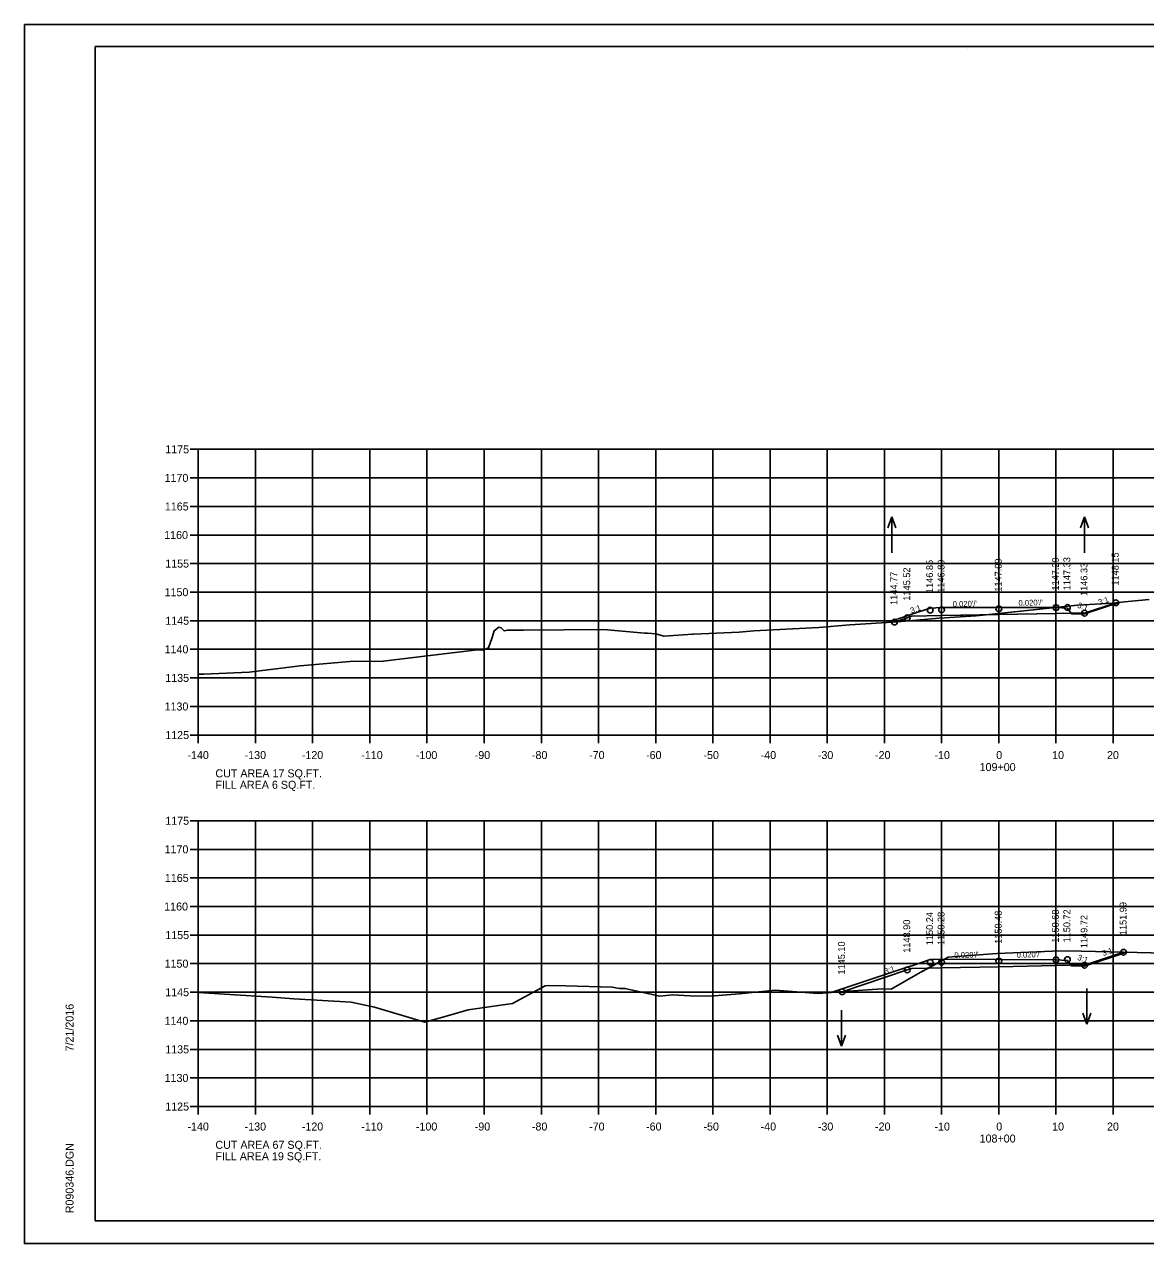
# Model space of a CAD drawing. Extents: x 1368971 to 1374497, y 378717 to 381839.
# Drawn here: x 1372238.5 to 1372434.6, y 381116.7 to 381330 of the extents above; entities that cross this region are included whole.
import ezdxf

# ---------------------------------------------------------------- set-up
doc = ezdxf.new("R2010")
doc.units = 0
for name, color, linetype in [('R_Alt Surface', 7, 'Continuous'), ('R_Axis', 7, 'Continuous'), ('R_Axis Annot', 7, 'Continuous'), ('R_Border', 7, 'Continuous'), ('R_Contours', 7, 'Continuous'), ('R_Exist Surface', 7, 'Continuous'), ('R_Fin Surface', 7, 'Continuous'), ('R_Grid', 7, 'Continuous'), ('R_No Plot', 7, 'Continuous'), ('R_Water Annot', 7, 'Continuous'), ('R_Xsect Elev', 7, 'Continuous'), ('R_Xsect Slope', 7, 'Continuous')]:
    doc.layers.add(name, color=color, linetype=linetype)

msp = doc.modelspace()

# ---------------------------------------------------------------- linework, layer by layer
at = {"layer": 'R_Alt Surface'}
for points in [[(1372393.72, 381226.45), (1372398.91, 381226.55), (1372408.91, 381226.75), (1372418.91, 381226.95), (1372423.74, 381227.05)], [(1372393.72, 381164.83), (1372398.91, 381164.93), (1372408.91, 381165.13), (1372418.91, 381165.33), (1372423.74, 381165.43)]]:
    msp.add_lwpolyline(points, dxfattribs=at)
at = {"layer": 'R_Axis'}
for p, q in [((1372267.51, 381255.66), (1372268.91, 381255.66)), ((1372268.91, 381205.66), (1372268.91, 381255.66)), ((1372267.51, 381250.66), (1372268.91, 381250.66)), ((1372267.51, 381245.66), (1372268.91, 381245.66)), ((1372267.51, 381240.66), (1372268.91, 381240.66)), ((1372267.51, 381235.66), (1372268.91, 381235.66)), ((1372267.51, 381230.66), (1372268.91, 381230.66)), ((1372267.51, 381225.66), (1372268.91, 381225.66)), ((1372267.51, 381220.66), (1372268.91, 381220.66)), ((1372267.51, 381215.66), (1372268.91, 381215.66)), ((1372267.51, 381210.66), (1372268.91, 381210.66)), ((1372267.51, 381205.66), (1372268.91, 381205.66)), ((1372268.91, 381205.66), (1372548.91, 381205.66)), ((1372268.91, 381204.26), (1372268.91, 381205.66)), ((1372278.91, 381204.26), (1372278.91, 381205.66)), ((1372288.91, 381204.26), (1372288.91, 381205.66)), ((1372298.91, 381204.26), (1372298.91, 381205.66)), ((1372308.91, 381204.26), (1372308.91, 381205.66)), ((1372318.91, 381204.26), (1372318.91, 381205.66)), ((1372328.91, 381204.26), (1372328.91, 381205.66)), ((1372338.91, 381204.26), (1372338.91, 381205.66)), ((1372348.91, 381204.26), (1372348.91, 381205.66)), ((1372358.91, 381204.26), (1372358.91, 381205.66)), ((1372368.91, 381204.26), (1372368.91, 381205.66)), ((1372378.91, 381204.26), (1372378.91, 381205.66)), ((1372388.91, 381204.26), (1372388.91, 381205.66)), ((1372398.91, 381204.26), (1372398.91, 381205.66)), ((1372408.91, 381204.26), (1372408.91, 381205.66)), ((1372418.91, 381204.26), (1372418.91, 381205.66)), ((1372428.91, 381204.26), (1372428.91, 381205.66)), ((1372267.51, 381190.66), (1372268.91, 381190.66)), ((1372268.91, 381140.66), (1372268.91, 381190.66)), ((1372267.51, 381185.66), (1372268.91, 381185.66)), ((1372267.51, 381180.66), (1372268.91, 381180.66)), ((1372267.51, 381175.66), (1372268.91, 381175.66)), ((1372267.51, 381170.66), (1372268.91, 381170.66)), ((1372267.51, 381165.66), (1372268.91, 381165.66)), ((1372267.51, 381160.66), (1372268.91, 381160.66)), ((1372267.51, 381155.66), (1372268.91, 381155.66)), ((1372267.51, 381150.66), (1372268.91, 381150.66)), ((1372267.51, 381145.66), (1372268.91, 381145.66)), ((1372267.51, 381140.66), (1372268.91, 381140.66)), ((1372268.91, 381140.66), (1372548.91, 381140.66)), ((1372268.91, 381139.26), (1372268.91, 381140.66)), ((1372278.91, 381139.26), (1372278.91, 381140.66)), ((1372288.91, 381139.26), (1372288.91, 381140.66)), ((1372298.91, 381139.26), (1372298.91, 381140.66)), ((1372308.91, 381139.26), (1372308.91, 381140.66)), ((1372318.91, 381139.26), (1372318.91, 381140.66)), ((1372328.91, 381139.26), (1372328.91, 381140.66)), ((1372338.91, 381139.26), (1372338.91, 381140.66)), ((1372348.91, 381139.26), (1372348.91, 381140.66)), ((1372358.91, 381139.26), (1372358.91, 381140.66)), ((1372368.91, 381139.26), (1372368.91, 381140.66)), ((1372378.91, 381139.26), (1372378.91, 381140.66)), ((1372388.91, 381139.26), (1372388.91, 381140.66)), ((1372398.91, 381139.26), (1372398.91, 381140.66)), ((1372408.91, 381139.26), (1372408.91, 381140.66)), ((1372418.91, 381139.26), (1372418.91, 381140.66)), ((1372428.91, 381139.26), (1372428.91, 381140.66))]:
    msp.add_line(p, q, dxfattribs=at)
at = {"layer": 'R_Border'}
for p, q in [((1372250.91, 381326.12), (1372567.09, 381326.12)), ((1372250.91, 381120.66), (1372250.91, 381326.12)), ((1372403.43, 381325.86), (1372403.43, 381325.86)), ((1372403.43, 381325.86), (1372403.43, 381325.86)), ((1372250.91, 381120.66), (1372250.91, 381120.66)), ((1372567.09, 381120.66), (1372250.91, 381120.66))]:
    msp.add_line(p, q, dxfattribs=at)
at = {"layer": 'R_Contours'}
for points in [[(1372406.72, 381226.71), (1372422.69, 381228.41), (1372428.77, 381228.74), (1372429.37, 381228.81), (1372423.91, 381226.99), (1372423.74, 381227.05), (1372418.91, 381226.95), (1372408.91, 381226.75)], [(1372390.65, 381225.42), (1372391.22, 381225.46), (1372398.47, 381226.1), (1372404.93, 381226.52), (1372406.72, 381226.71), (1372398.91, 381226.55), (1372393.72, 381226.45), (1372392.91, 381226.18)], [(1372396.59, 381164.88), (1372400.06, 381166.77), (1372401.49, 381166.92), (1372408.62, 381167.44), (1372418.28, 381167.84), (1372421.18, 381167.89), (1372423.35, 381167.83), (1372430.74, 381167.65), (1372423.91, 381165.37), (1372423.74, 381165.43), (1372418.91, 381165.33), (1372408.91, 381165.13), (1372398.91, 381164.93)], [(1372381.5, 381160.75), (1372381.81, 381160.78), (1372388.51, 381161.25), (1372390.06, 381161.2), (1372395.15, 381164.1), (1372396.59, 381164.88), (1372393.72, 381164.83), (1372392.91, 381164.56)]]:
    msp.add_lwpolyline(points, close=True, dxfattribs=at)
at = {"layer": 'R_Exist Surface'}
for points in [[(1372268.91, 381216.29), (1372269.86, 381216.34), (1372271.14, 381216.38), (1372277.82, 381216.64), (1372286.73, 381217.78), (1372295.41, 381218.55), (1372301.27, 381218.58), (1372317.69, 381220.58), (1372318.68, 381220.53), (1372319.68, 381220.91), (1372320.31, 381222.74), (1372320.66, 381223.9), (1372321.49, 381224.51), (1372321.86, 381224.44), (1372321.97, 381224.36), (1372322.39, 381223.87), (1372322.98, 381224), (1372325.79, 381224.03), (1372339.84, 381224.12), (1372346.97, 381223.49), (1372347.48, 381223.48), (1372348.95, 381223.35), (1372350.34, 381222.94), (1372350.4, 381222.98), (1372355.32, 381223.32), (1372355.49, 381223.33), (1372363.52, 381223.67), (1372366.06, 381223.88), (1372377.43, 381224.48), (1372382.84, 381224.96), (1372391.22, 381225.46), (1372398.47, 381226.1), (1372404.93, 381226.52), (1372422.69, 381228.41), (1372428.77, 381228.74), (1372430.89, 381228.99), (1372435.23, 381229.39)], [(1372268.91, 381160.61), (1372281.82, 381159.8), (1372285.62, 381159.51), (1372295.63, 381158.93), (1372299.76, 381158.02), (1372308.56, 381155.44), (1372312.51, 381156.54), (1372316.14, 381157.56), (1372323.87, 381158.7), (1372329.55, 381161.8), (1372330.2, 381161.82), (1372333.18, 381161.76), (1372341.32, 381161.53), (1372342.59, 381161.29), (1372343.53, 381161.33), (1372349.62, 381160), (1372351.82, 381160.18), (1372354.94, 381160.04), (1372358.44, 381159.96), (1372363.52, 381160.36), (1372369.78, 381161.03), (1372377.33, 381160.43), (1372381.81, 381160.78), (1372388.51, 381161.25), (1372390.06, 381161.2), (1372395.15, 381164.1), (1372400.06, 381166.77), (1372401.49, 381166.92), (1372408.62, 381167.44), (1372418.28, 381167.84), (1372421.18, 381167.89), (1372423.35, 381167.83), (1372440.44, 381167.41)]]:
    msp.add_lwpolyline(points, dxfattribs=at)
at = {"layer": 'R_Fin Surface'}
for points in [[(1372389.35, 381225.35), (1372392.91, 381226.53), (1372393.85, 381226.85), (1372396.91, 381227.87), (1372398.91, 381227.95), (1372418.91, 381227.95), (1372420.91, 381227.87), (1372421.61, 381226.89), (1372423.91, 381226.87), (1372429.94, 381228.88)], [(1372379.59, 381160.61), (1372392.91, 381165.05), (1372393.85, 381165.36), (1372396.91, 381166.38), (1372398.91, 381166.46), (1372418.91, 381166.32), (1372420.91, 381166.24), (1372421.61, 381165.27), (1372423.91, 381165.24), (1372431.1, 381167.64)]]:
    msp.add_lwpolyline(points, dxfattribs=at)
at = {"layer": 'R_Grid'}
for p, q in [((1372268.91, 381255.66), (1372548.91, 381255.66)), ((1372268.91, 381205.66), (1372268.91, 381255.66)), ((1372278.91, 381205.66), (1372278.91, 381255.66)), ((1372288.91, 381205.66), (1372288.91, 381255.66)), ((1372298.91, 381205.66), (1372298.91, 381255.66)), ((1372308.91, 381205.66), (1372308.91, 381255.66)), ((1372318.91, 381205.66), (1372318.91, 381255.66)), ((1372328.91, 381205.66), (1372328.91, 381255.66)), ((1372338.91, 381205.66), (1372338.91, 381255.66)), ((1372348.91, 381205.66), (1372348.91, 381255.66)), ((1372358.91, 381205.66), (1372358.91, 381255.66)), ((1372368.91, 381205.66), (1372368.91, 381255.66)), ((1372378.91, 381205.66), (1372378.91, 381255.66)), ((1372388.91, 381205.66), (1372388.91, 381255.66)), ((1372398.91, 381205.66), (1372398.91, 381255.66)), ((1372408.91, 381205.66), (1372408.91, 381255.66)), ((1372418.91, 381205.66), (1372418.91, 381255.66)), ((1372428.91, 381205.66), (1372428.91, 381255.66)), ((1372268.91, 381250.66), (1372548.91, 381250.66)), ((1372268.91, 381245.66), (1372548.91, 381245.66)), ((1372268.91, 381240.66), (1372548.91, 381240.66)), ((1372268.91, 381235.66), (1372548.91, 381235.66)), ((1372268.91, 381230.66), (1372548.91, 381230.66)), ((1372268.91, 381225.66), (1372548.91, 381225.66)), ((1372268.91, 381220.66), (1372548.91, 381220.66)), ((1372268.91, 381215.66), (1372548.91, 381215.66)), ((1372268.91, 381210.66), (1372548.91, 381210.66)), ((1372268.91, 381205.66), (1372548.91, 381205.66)), ((1372268.91, 381190.66), (1372548.91, 381190.66)), ((1372268.91, 381140.66), (1372268.91, 381190.66)), ((1372278.91, 381140.66), (1372278.91, 381190.66)), ((1372288.91, 381140.66), (1372288.91, 381190.66)), ((1372298.91, 381140.66), (1372298.91, 381190.66)), ((1372308.91, 381140.66), (1372308.91, 381190.66)), ((1372318.91, 381140.66), (1372318.91, 381190.66)), ((1372328.91, 381140.66), (1372328.91, 381190.66)), ((1372338.91, 381140.66), (1372338.91, 381190.66)), ((1372348.91, 381140.66), (1372348.91, 381190.66)), ((1372358.91, 381140.66), (1372358.91, 381190.66)), ((1372368.91, 381140.66), (1372368.91, 381190.66)), ((1372378.91, 381140.66), (1372378.91, 381190.66)), ((1372388.91, 381140.66), (1372388.91, 381190.66)), ((1372398.91, 381140.66), (1372398.91, 381190.66)), ((1372408.91, 381140.66), (1372408.91, 381190.66)), ((1372418.91, 381140.66), (1372418.91, 381190.66)), ((1372428.91, 381140.66), (1372428.91, 381190.66)), ((1372268.91, 381185.66), (1372548.91, 381185.66)), ((1372268.91, 381180.66), (1372548.91, 381180.66)), ((1372268.91, 381175.66), (1372548.91, 381175.66)), ((1372268.91, 381170.66), (1372548.91, 381170.66)), ((1372268.91, 381165.66), (1372548.91, 381165.66)), ((1372268.91, 381160.66), (1372548.91, 381160.66)), ((1372268.91, 381155.66), (1372548.91, 381155.66)), ((1372268.91, 381150.66), (1372548.91, 381150.66)), ((1372268.91, 381145.66), (1372548.91, 381145.66)), ((1372268.91, 381140.66), (1372548.91, 381140.66))]:
    msp.add_line(p, q, dxfattribs=at)
at = {"layer": 'R_No Plot'}
for p, q in [((1372238.51, 381330.01), (1372571.85, 381330.01)), ((1372238.51, 381116.68), (1372571.85, 381116.68))]:
    msp.add_line(p, q, dxfattribs=at)
for points in [[(1372238.51, 381330.01), (1372571.85, 381330.01), (1372571.85, 381116.67), (1372238.51, 381116.67)], [(1372484.83, 381326.12), (1372484.83, 381316.24), (1372520.57, 381316.24), (1372520.57, 381313.32), (1372543.77, 381313.32), (1372543.77, 381290.1), (1372567.09, 381290.1), (1372567.09, 381120.66), (1372250.91, 381120.66), (1372250.91, 381326.12)]]:
    msp.add_lwpolyline(points, close=True, dxfattribs=at)
for centre in [(1372396.91, 381227.51), (1372398.91, 381227.55), (1372408.91, 381227.75), (1372418.91, 381227.95), (1372420.91, 381227.99), (1372429.37, 381228.81), (1372390.65, 381225.42), (1372392.91, 381226.18), (1372423.91, 381226.99), (1372396.91, 381165.89), (1372398.91, 381165.93), (1372408.91, 381166.13), (1372418.91, 381166.33), (1372420.91, 381166.37), (1372430.74, 381167.65), (1372392.91, 381164.56), (1372423.91, 381165.37), (1372381.5, 381160.75)]:
    msp.add_circle(centre, 0.5, dxfattribs=at)
at = {"layer": 'R_Water Annot'}
for p, q in [((1372390.22, 381243.82), (1372389.52, 381241.9)), ((1372390.22, 381237.54), (1372390.22, 381243.82)), ((1372390.22, 381243.82), (1372390.92, 381241.9)), ((1372423.87, 381243.82), (1372423.17, 381241.9)), ((1372423.87, 381237.54), (1372423.87, 381243.82)), ((1372423.87, 381243.82), (1372424.57, 381241.9)), ((1372424.28, 381161.33), (1372424.28, 381155.05)), ((1372381.41, 381157.5), (1372381.41, 381151.22)), ((1372424.28, 381155.05), (1372423.58, 381156.97)), ((1372424.28, 381155.05), (1372424.98, 381156.97)), ((1372381.41, 381151.22), (1372380.71, 381153.14)), ((1372381.41, 381151.22), (1372382.11, 381153.14))]:
    msp.add_line(p, q, dxfattribs=at)

# ---------------------------------------------------------------- texts
at = {"layer": 'R_Axis'}
for p in [(1372268.91, 381205.66), (1372268.91, 381140.66)]:
    msp.add_text('-', height=0.0001, dxfattribs=at).set_placement(p)
at = {"layer": 'R_Axis Annot'}
for s, p in [('1175', (1372263.14, 381254.96)), ('1170', (1372263.02, 381249.96)), ('1165', (1372263.07, 381244.96)), ('1160', (1372262.95, 381239.96)), ('1155', (1372263.14, 381234.96)), ('1150', (1372263.02, 381229.96)), ('1145', (1372263.14, 381224.96)), ('1140', (1372263.02, 381219.96)), ('1135', (1372263.14, 381214.96)), ('1130', (1372263.02, 381209.96)), ('1125', (1372263.14, 381204.96)), ('-140', (1372267.02, 381201.46)), ('-130', (1372277.02, 381201.46)), ('-120', (1372287.02, 381201.46)), ('-110', (1372297.42, 381201.46)), ('-100', (1372306.97, 381201.46)), ('-90', (1372317.26, 381201.46)), ('-80', (1372327.26, 381201.46)), ('-70', (1372337.26, 381201.46)), ('-60', (1372347.22, 381201.46)), ('-50', (1372357.26, 381201.46)), ('-40', (1372367.26, 381201.46)), ('-30', (1372377.26, 381201.46)), ('-20', (1372387.26, 381201.46)), ('-10', (1372397.65, 381201.46)), ('0', (1372408.46, 381201.46)), ('10', (1372418.23, 381201.46)), ('20', (1372427.83, 381201.46)), ('109+00', (1372405.55, 381199.36)), ('CUT AREA 17 SQ.FT.', (1372271.91, 381198.26)), ('FILL AREA 6 SQ.FT.', (1372271.91, 381196.26)), ('1175', (1372263.14, 381189.96)), ('1170', (1372263.02, 381184.96)), ('1165', (1372263.07, 381179.96)), ('1160', (1372262.95, 381174.96)), ('1155', (1372263.14, 381169.96)), ('1150', (1372263.02, 381164.96)), ('1145', (1372263.14, 381159.96)), ('1140', (1372263.02, 381154.96)), ('1135', (1372263.14, 381149.96)), ('1130', (1372263.02, 381144.96)), ('1125', (1372263.14, 381139.96)), ('-140', (1372267.02, 381136.46)), ('-130', (1372277.02, 381136.46)), ('-120', (1372287.02, 381136.46)), ('-110', (1372297.42, 381136.46)), ('-100', (1372306.97, 381136.46)), ('-90', (1372317.26, 381136.46)), ('-80', (1372327.26, 381136.46)), ('-70', (1372337.26, 381136.46)), ('-60', (1372347.22, 381136.46)), ('-50', (1372357.26, 381136.46)), ('-40', (1372367.26, 381136.46)), ('-30', (1372377.26, 381136.46)), ('-20', (1372387.26, 381136.46)), ('-10', (1372397.65, 381136.46)), ('0', (1372408.46, 381136.46)), ('10', (1372418.23, 381136.46)), ('20', (1372427.83, 381136.46)), ('CUT AREA 67 SQ.FT.', (1372271.91, 381133.26)), ('108+00', (1372405.55, 381134.36)), ('FILL AREA 19 SQ.FT.', (1372271.91, 381131.26))]:
    msp.add_text(s, height=1.4, dxfattribs=at).set_placement(p)
at = {"layer": 'R_Border'}
for s, p in [('7/21/2016', (1372247.11, 381150.3)), ('R090346.DGN', (1372247.11, 381121.98))]:
    msp.add_text(s, height=1.4, rotation=90, dxfattribs=at).set_placement(p)
at = {"layer": 'R_Xsect Elev'}
for s, p in [('1147.09', (1372409.41, 381230.75)), ('1147.29', (1372419.41, 381230.95)), ('1147.33', (1372421.41, 381230.99)), ('1148.15', (1372429.87, 381231.81)), ('1145.52', (1372393.41, 381229.18)), ('1146.85', (1372397.41, 381230.51)), ('1146.89', (1372399.41, 381230.55)), ('1146.33', (1372424.41, 381229.99)), ('1144.77', (1372391.15, 381228.42)), ('1150.24', (1372397.41, 381168.89)), ('1150.28', (1372399.41, 381168.93)), ('1150.48', (1372409.41, 381169.13)), ('1150.68', (1372419.41, 381169.33)), ('1150.72', (1372421.41, 381169.37)), ('1151.99', (1372431.24, 381170.65)), ('1148.90', (1372393.41, 381167.56)), ('1149.72', (1372424.41, 381168.37)), ('1145.10', (1372382, 381163.75))]:
    msp.add_text(s, height=1.2, rotation=90, dxfattribs=at).set_placement(p)
at = {"layer": 'R_Xsect Slope'}
for s, rotation, p in [('3:1', 18.4338, (1372393.62, 381226.94)), ("0.020'/'", 1.1458, (1372400.86, 381228.08)), ("0.020'/'", 1.1458, (1372412.36, 381228.28)), ('3:1', 341.5668, (1372422.57, 381227.97)), ('3:1', 18.4349, (1372426.48, 381228.37)), ('3:1', 18.4349, (1372427.17, 381166.98)), ("0.020'/'", 1.1458, (1372401.15, 381166.65)), ("0.020'/'", 1.1458, (1372412.03, 381166.7)), ('3:1', 341.5668, (1372422.57, 381166.35)), ('3:1', 18.4345, (1372389.05, 381163.8))]:
    msp.add_text(s, height=1, rotation=rotation, dxfattribs=at).set_placement(p)

doc.saveas('drawing.dxf')
